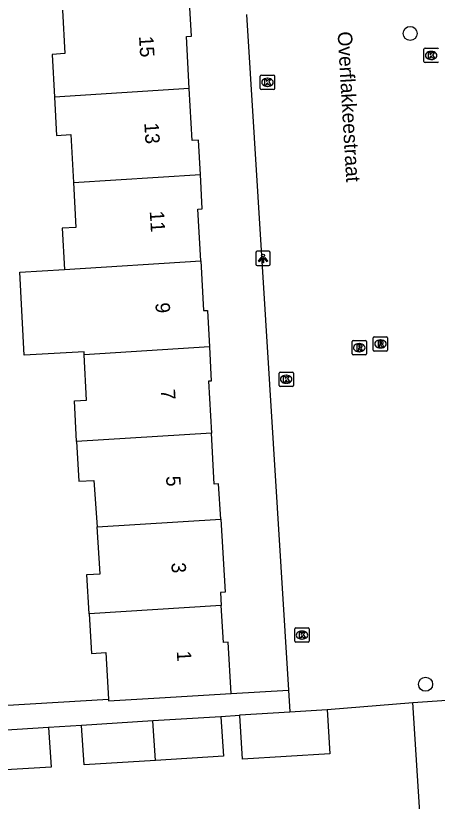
# Model space of a CAD drawing. Extents: x 159689 to 160786, y 387323 to 388339.
# Drawn here: x 160597.1 to 160626.4, y 387875.5 to 387930.1 of the extents above; entities that cross this region are included whole.
import ezdxf

# ---------------------------------------------------------------- set-up
doc = ezdxf.new("R2010")
doc.units = 0
for name, color, linetype in [('IMGEO_Boom', 7, 'Continuous'), ('IMGEO_Kolk', 7, 'Continuous'), ('IMGEO_Lichtpunt', 7, 'Continuous'), ('IMGEO_Openbare_ruimte_label', 7, 'Continuous'), ('IMGEO_Pand', 7, 'Continuous'), ('IMGEO_Pand_nummerreeks', 7, 'Continuous'), ('IMGEO_Rijbaan_lokaal_open', 7, 'Continuous'), ('IMGEO_Rioolput', 7, 'Continuous'), ('IMGEO_Voetpad_open', 7, 'Continuous')]:
    doc.layers.add(name, color=color, linetype=linetype)

msp = doc.modelspace()

# ---------------------------------------------------------------- linework, layer by layer
at = {"layer": 'IMGEO_Boom'}
for centre in [(160624.541, 387928.834), (160625.612, 387883.593)]:
    msp.add_circle(centre, 0.489, dxfattribs=at)
at = {"layer": 'IMGEO_Kolk'}
for p, q in [((160625.499, 387926.878), (160625.499, 387927.73)), ((160625.574, 387927.804), (160626.426, 387927.804)), ((160625.987, 387927.584), (160626.012, 387927.584)), ((160626.426, 387926.804), (160625.574, 387926.804)), ((160626.01, 387927.024), (160625.985, 387927.024)), ((160614.125, 387925.009), (160614.125, 387925.861)), ((160614.2, 387925.935), (160615.052, 387925.935)), ((160614.613, 387925.715), (160614.638, 387925.715)), ((160615.126, 387925.861), (160615.126, 387925.009)), ((160614.636, 387925.155), (160614.611, 387925.155)), ((160615.052, 387924.935), (160614.2, 387924.935)), ((160615.428, 387904.37), (160615.428, 387905.222)), ((160615.503, 387905.296), (160616.355, 387905.296)), ((160615.916, 387905.076), (160615.941, 387905.076)), ((160616.429, 387905.222), (160616.429, 387904.37)), ((160615.939, 387904.516), (160615.914, 387904.516)), ((160616.355, 387904.296), (160615.503, 387904.296)), ((160616.6, 387887.513), (160617.452, 387887.513)), ((160616.525, 387886.587), (160616.525, 387887.439)), ((160617.013, 387887.293), (160617.038, 387887.293)), ((160617.526, 387887.439), (160617.526, 387886.587)), ((160617.452, 387886.513), (160616.6, 387886.513)), ((160617.036, 387886.733), (160617.011, 387886.733))]:
    msp.add_line(p, q, dxfattribs=at)
for points in [[(160625.499, 387926.878), (160625.499, 387927.73)], [(160625.574, 387927.804), (160626.426, 387927.804)], [(160625.82, 387927.504), (160625.943, 387927.504), (160625.943, 387927.353), (160626.073, 387927.504), (160626.237, 387927.504), (160626.091, 387927.353), (160626.244, 387927.104), (160626.092, 387927.104), (160626.007, 387927.268), (160625.943, 387927.201), (160625.943, 387927.104), (160625.82, 387927.104), (160625.82, 387927.504)], [(160626.426, 387926.804), (160625.574, 387926.804)], [(160614.125, 387925.009), (160614.125, 387925.861)], [(160614.2, 387925.935), (160615.052, 387925.935)], [(160615.126, 387925.861), (160615.126, 387925.009)], [(160614.446, 387925.635), (160614.569, 387925.635), (160614.569, 387925.484), (160614.699, 387925.635), (160614.863, 387925.635), (160614.717, 387925.484), (160614.87, 387925.235), (160614.718, 387925.235), (160614.633, 387925.399), (160614.569, 387925.332), (160614.569, 387925.235), (160614.446, 387925.235), (160614.446, 387925.635)], [(160615.052, 387924.935), (160614.2, 387924.935)], [(160615.428, 387904.37), (160615.428, 387905.222)], [(160615.503, 387905.296), (160616.355, 387905.296)], [(160615.749, 387904.996), (160615.872, 387904.996), (160615.872, 387904.845), (160616.002, 387904.996), (160616.166, 387904.996), (160616.02, 387904.845), (160616.173, 387904.596), (160616.021, 387904.596), (160615.936, 387904.76), (160615.872, 387904.693), (160615.872, 387904.596), (160615.749, 387904.596), (160615.749, 387904.996)], [(160616.429, 387905.222), (160616.429, 387904.37)], [(160616.355, 387904.296), (160615.503, 387904.296)], [(160616.6, 387887.513), (160617.452, 387887.513)], [(160616.525, 387886.587), (160616.525, 387887.439)], [(160616.846, 387887.213), (160616.969, 387887.213), (160616.969, 387887.062), (160617.099, 387887.213), (160617.263, 387887.213), (160617.117, 387887.062), (160617.27, 387886.813), (160617.118, 387886.813), (160617.033, 387886.977), (160616.969, 387886.91), (160616.969, 387886.813), (160616.846, 387886.813), (160616.846, 387887.213)], [(160617.526, 387887.439), (160617.526, 387886.587)], [(160617.452, 387886.513), (160616.6, 387886.513)]]:
    msp.add_lwpolyline(points, dxfattribs=at)
for centre, start, end in [((160625.576, 387927.728), 91.552, 178.448), ((160625.576, 387927.728), 91.552, 178.448), ((160626.424, 387927.728), 1.552, 88.448), ((160626.424, 387927.728), 1.552, 88.448), ((160625.576, 387926.88), 181.552, 268.448), ((160625.576, 387926.88), 181.552, 268.448), ((160626.424, 387926.88), 271.552, 358.448), ((160626.424, 387926.88), 271.552, 358.448), ((160614.202, 387925.859), 91.552, 178.448), ((160614.202, 387925.859), 91.552, 178.448), ((160615.05, 387925.859), 1.552, 88.448), ((160615.05, 387925.859), 1.552, 88.448), ((160614.202, 387925.011), 181.552, 268.448), ((160614.202, 387925.011), 181.552, 268.448), ((160615.05, 387925.011), 271.552, 358.448), ((160615.05, 387925.011), 271.552, 358.448), ((160615.505, 387905.22), 91.552, 178.448), ((160615.505, 387905.22), 91.552, 178.448), ((160616.353, 387905.22), 1.552, 88.448), ((160616.353, 387905.22), 1.552, 88.448), ((160615.505, 387904.372), 181.552, 268.448), ((160615.505, 387904.372), 181.552, 268.448), ((160616.353, 387904.372), 271.552, 358.448), ((160616.353, 387904.372), 271.552, 358.448), ((160616.602, 387887.437), 91.552, 178.448), ((160616.602, 387887.437), 91.552, 178.448), ((160617.45, 387887.437), 1.552, 88.448), ((160617.45, 387887.437), 1.552, 88.448), ((160616.602, 387886.589), 181.552, 268.448), ((160616.602, 387886.589), 181.552, 268.448), ((160617.45, 387886.589), 271.552, 358.448), ((160617.45, 387886.589), 271.552, 358.448)]:
    msp.add_arc(centre, 0.0765, start, end, dxfattribs=at)
for centre, major_axis, ratio, start_param, end_param in [((160625.986, 387927.304), (-0.387, 0.002), 0.722429, 4.712389, 7.853982), ((160626.011, 387927.304), (-0.39, 0.002), 0.717154, 1.570796, 4.712389), ((160614.612, 387925.435), (-0.387, 0.002), 0.722429, 4.712389, 7.853982), ((160614.637, 387925.435), (-0.39, 0.002), 0.717154, 1.570796, 4.712389), ((160615.915, 387904.796), (-0.387, 0.002), 0.722429, 4.712389, 7.853982), ((160615.94, 387904.796), (-0.39, 0.002), 0.717154, 1.570796, 4.712389), ((160617.012, 387887.013), (-0.387, 0.002), 0.722429, 4.712389, 7.853982), ((160617.037, 387887.013), (-0.39, 0.002), 0.717154, 1.570796, 4.712389)]:
    msp.add_ellipse(centre, major_axis=major_axis, ratio=ratio, start_param=start_param, end_param=end_param, dxfattribs=at)
at = {"layer": 'IMGEO_Lichtpunt'}
for p, q in [((160614.724, 387913.689), (160613.916, 387913.689)), ((160614.724, 387913.689), (160613.916, 387913.689)), ((160613.822, 387913.594), (160613.822, 387912.787)), ((160613.822, 387913.594), (160613.822, 387912.787)), ((160614.818, 387912.787), (160614.818, 387913.594)), ((160614.818, 387912.787), (160614.818, 387913.594)), ((160613.916, 387912.693), (160614.724, 387912.693)), ((160613.916, 387912.693), (160614.724, 387912.693))]:
    msp.add_line(p, q, dxfattribs=at)
for points in [[(160614.196, 387913.258), (160614.235, 387913.23), (160614.047, 387912.968), (160614.009, 387912.995), (160614.196, 387913.258)], [(160614.298, 387913.21), (160614.345, 387913.21), (160614.345, 387912.888), (160614.298, 387912.888), (160614.298, 387913.21)], [(160614.408, 387913.23), (160614.446, 387913.257), (160614.633, 387912.995), (160614.594, 387912.967), (160614.408, 387913.23)]]:
    msp.add_lwpolyline(points, dxfattribs=at)
msp.add_circle((160614.321, 387913.392), 0.0994, dxfattribs=at)
for centre, start, end in [((160613.916, 387913.594), 90, 180), ((160613.916, 387913.594), 90, 180), ((160614.724, 387913.594), 0, 90), ((160614.724, 387913.594), 0, 90), ((160613.916, 387912.787), 180, 270), ((160613.916, 387912.787), 180, 270), ((160614.724, 387912.787), 270, 0), ((160614.724, 387912.787), 270, 360)]:
    msp.add_arc(centre, 0.0946, start, end, dxfattribs=at)
at = {"layer": 'IMGEO_Pand'}
for points in [[(160609.187, 387924.998), (160608.991, 387928.616), (160609.346, 387928.635), (160609.217, 387931.012)], [(160600.392, 387930.462), (160600.556, 387927.429), (160599.66, 387927.381), (160599.821, 387924.414)], [(160609.187, 387924.998), (160599.821, 387924.414)], [(160609.963, 387919.033), (160609.834, 387921.419), (160609.382, 387921.395), (160609.187, 387924.998)], [(160599.821, 387924.414), (160599.965, 387921.747), (160600.971, 387921.801), (160601.15, 387918.483)], [(160601.15, 387918.483), (160609.963, 387919.033)], [(160609.993, 387913.022), (160609.798, 387916.624), (160610.092, 387916.64), (160609.963, 387919.033)], [(160601.15, 387918.483), (160601.32, 387915.349), (160600.37, 387915.298), (160600.525, 387912.432)], [(160600.525, 387912.432), (160609.993, 387913.022)], [(160609.993, 387913.022), (160610.179, 387909.571), (160610.453, 387909.586), (160610.59, 387907.047)], [(160601.89, 387906.505), (160601.88, 387906.697), (160597.73, 387906.472), (160597.418, 387912.238), (160600.525, 387912.432)], [(160610.59, 387907.047), (160601.89, 387906.505)], [(160610.59, 387907.047), (160610.719, 387904.665), (160610.536, 387904.655), (160610.731, 387901.043)], [(160601.363, 387900.459), (160601.21, 387903.288), (160602.061, 387903.334), (160601.89, 387906.505)], [(160610.731, 387901.043), (160601.363, 387900.459)], [(160611.381, 387895.071), (160611.233, 387897.532), (160610.921, 387897.513), (160610.731, 387901.043)], [(160601.363, 387900.459), (160601.511, 387897.713), (160602.572, 387897.77), (160602.785, 387894.535)], [(160602.785, 387894.535), (160611.381, 387895.071)], [(160611.381, 387895.071), (160611.686, 387889.998), (160611.363, 387889.978), (160611.418, 387889.06)], [(160602.23, 387888.487), (160602.065, 387891.222), (160602.999, 387891.278), (160602.785, 387894.535)], [(160611.418, 387889.06), (160602.23, 387888.487)], [(160612.104, 387882.946), (160611.889, 387886.514), (160611.573, 387886.495), (160611.418, 387889.06)], [(160602.23, 387888.487), (160602.395, 387885.741), (160603.385, 387885.8), (160603.58, 387882.569)], [(160603.58, 387882.569), (160603.588, 387882.433), (160607.114, 387882.645), (160612.104, 387882.946)], [(160612.7, 387881.415), (160612.696, 387881.48), (160616.186, 387881.69)], [(160618.784, 387881.847), (160618.97, 387878.753), (160612.882, 387878.386), (160612.7, 387881.415)], [(160616.186, 387881.69), (160618.784, 387881.847)], [(160606.658, 387881.044), (160601.715, 387880.738)], [(160611.393, 387881.336), (160606.658, 387881.044)], [(160606.836, 387878.297), (160606.658, 387881.044)], [(160611.393, 387881.336), (160611.563, 387878.589), (160606.836, 387878.297)], [(160599.417, 387880.589), (160594.661, 387880.295)], [(160599.417, 387880.589), (160599.587, 387877.841), (160594.838, 387877.548)], [(160606.836, 387878.297), (160601.885, 387877.991), (160601.715, 387880.738)]]:
    msp.add_lwpolyline(points, dxfattribs=at)
at = {"layer": 'IMGEO_Rijbaan_lokaal_open'}
for points in [[(160613.161, 387930.143), (160616.092, 387883.195)], [(160616.092, 387883.195), (160616.186, 387881.69)], [(160624.731, 387882.317), (160629.112, 387882.621)], [(160618.784, 387881.847), (160624.731, 387882.317)], [(160625.546, 387869.625), (160625.524, 387869.964), (160624.731, 387882.317)]]:
    msp.add_lwpolyline(points, dxfattribs=at)
at = {"layer": 'IMGEO_Rioolput'}
for p, q in [((160621.975, 387906.827), (160621.975, 387907.679)), ((160622.05, 387907.753), (160622.902, 387907.753)), ((160622.976, 387907.679), (160622.976, 387906.827)), ((160620.503, 387906.566), (160620.503, 387907.418)), ((160620.578, 387907.492), (160621.43, 387907.492)), ((160620.991, 387907.272), (160621.016, 387907.272)), ((160621.504, 387907.418), (160621.504, 387906.566)), ((160622.463, 387907.533), (160622.488, 387907.533)), ((160621.014, 387906.712), (160620.989, 387906.712)), ((160622.902, 387906.753), (160622.05, 387906.753)), ((160622.486, 387906.973), (160622.461, 387906.973)), ((160621.43, 387906.492), (160620.578, 387906.492))]:
    msp.add_line(p, q, dxfattribs=at)
for points in [[(160621.975, 387906.827), (160621.975, 387907.679)], [(160622.05, 387907.753), (160622.902, 387907.753)], [(160622.976, 387907.679), (160622.976, 387906.827)], [(160620.503, 387906.566), (160620.503, 387907.418)], [(160620.578, 387907.492), (160621.43, 387907.492)], [(160621.092, 387907.19), (160620.84, 387907.192), (160620.84, 387906.792)], [(160621.504, 387907.418), (160621.504, 387906.566)], [(160622.564, 387907.451), (160622.312, 387907.453), (160622.312, 387907.053)], [(160622.312, 387907.053), (160622.436, 387907.053), (160622.436, 387907.215), (160622.447, 387907.215)], [(160622.49, 387907.372), (160622.436, 387907.372), (160622.436, 387907.291)], [(160622.436, 387907.291), (160622.488, 387907.291)], [(160622.494, 387907.186), (160622.565, 387907.053), (160622.705, 387907.053), (160622.64, 387907.179)], [(160620.84, 387906.792), (160620.964, 387906.792), (160620.964, 387906.954), (160620.975, 387906.954)], [(160621.018, 387907.111), (160620.964, 387907.111), (160620.964, 387907.03)], [(160620.964, 387907.03), (160621.016, 387907.03)], [(160621.022, 387906.925), (160621.093, 387906.792), (160621.233, 387906.792), (160621.168, 387906.918)], [(160622.902, 387906.753), (160622.05, 387906.753)], [(160621.43, 387906.492), (160620.578, 387906.492)]]:
    msp.add_lwpolyline(points, dxfattribs=at)
for centre, radius, start, end in [((160622.052, 387907.677), 0.0765, 91.552, 178.448), ((160622.052, 387907.677), 0.0765, 91.552, 178.448), ((160622.9, 387907.677), 0.0765, 1.552, 88.448), ((160622.9, 387907.677), 0.0765, 1.552, 88.448), ((160620.58, 387907.416), 0.0765, 91.552, 178.448), ((160620.58, 387907.416), 0.0765, 91.552, 178.448), ((160621.091, 387907.08), 0.109, 350.3612, 89.416), ((160621.428, 387907.416), 0.0765, 1.552, 88.448), ((160621.428, 387907.416), 0.0765, 1.552, 88.448), ((160622.446, 387907.162), 0.0533, 26.0293, 88.6989), ((160622.472, 387907.48), 0.19, 274.7715, 282.9687), ((160622.496, 387907.276), 0.0964, 77.0061, 93.1865), ((160622.51, 387907.333), 0.0378, 276.6634, 79.6772), ((160622.563, 387907.341), 0.109, 350.3612, 89.416), ((160622.561, 387907.341), 0.112, 277.5842, 350.9817), ((160622.545, 387907.126), 0.108, 29.5134, 73.7905), ((160620.974, 387906.901), 0.0533, 26.0293, 88.6989), ((160621, 387907.219), 0.19, 274.7715, 282.9687), ((160621.024, 387907.015), 0.0964, 77.0061, 93.1865), ((160621.038, 387907.072), 0.0378, 276.6634, 79.6772), ((160621.089, 387907.08), 0.112, 277.5842, 350.9817), ((160621.073, 387906.865), 0.108, 29.5134, 73.7905), ((160622.052, 387906.829), 0.0765, 181.552, 268.448), ((160622.052, 387906.829), 0.0765, 181.552, 268.448), ((160622.9, 387906.829), 0.0765, 271.552, 358.448), ((160622.9, 387906.829), 0.0765, 271.552, 358.448), ((160620.58, 387906.568), 0.0765, 181.552, 268.448), ((160620.58, 387906.568), 0.0765, 181.552, 268.448), ((160621.428, 387906.568), 0.0765, 271.552, 358.448), ((160621.428, 387906.568), 0.0765, 271.552, 358.448)]:
    msp.add_arc(centre, radius, start, end, dxfattribs=at)
for centre, major_axis, ratio, start_param, end_param in [((160620.99, 387906.992), (-0.387, 0.002), 0.722429, 4.712389, 7.853982), ((160621.015, 387906.992), (-0.39, 0.002), 0.717154, 1.570796, 4.712389), ((160622.462, 387907.253), (-0.387, 0.002), 0.722429, 4.712389, 7.853982), ((160622.487, 387907.253), (-0.39, 0.002), 0.717154, 1.570796, 4.712389)]:
    msp.add_ellipse(centre, major_axis=major_axis, ratio=ratio, start_param=start_param, end_param=end_param, dxfattribs=at)
at = {"layer": 'IMGEO_Voetpad_open'}
for points in [[(160612.104, 387882.946), (160616.092, 387883.195)], [(160594.608, 387882.028), (160603.58, 387882.569)], [(160612.7, 387881.415), (160611.393, 387881.336)], [(160601.715, 387880.738), (160599.417, 387880.589)]]:
    msp.add_lwpolyline(points, dxfattribs=at)

# ---------------------------------------------------------------- texts
at = {"layer": 'IMGEO_Openbare_ruimte_label'}
msp.add_text('Overflakkeestraat', height=1, rotation=273.3261, dxfattribs=at).set_placement((160619.497, 387928.942))
at = {"layer": 'IMGEO_Pand_nummerreeks'}
for s, rotation, p in [('15', 273.5139, (160605.696, 387928.631)), ('13', 273.5139, (160606.066, 387922.608)), ('11', 273.5139, (160606.442, 387916.471)), ('9', 273.512, (160606.833, 387910.103)), ('7', 273.5139, (160607.202, 387904.08)), ('5', 273.5139, (160607.572, 387898.057)), ('3', 273.5139, (160607.942, 387892.034)), ('1', 273.512, (160608.32, 387885.898))]:
    msp.add_text(s, height=1, rotation=rotation, dxfattribs=at).set_placement(p)

doc.saveas('drawing.dxf')
